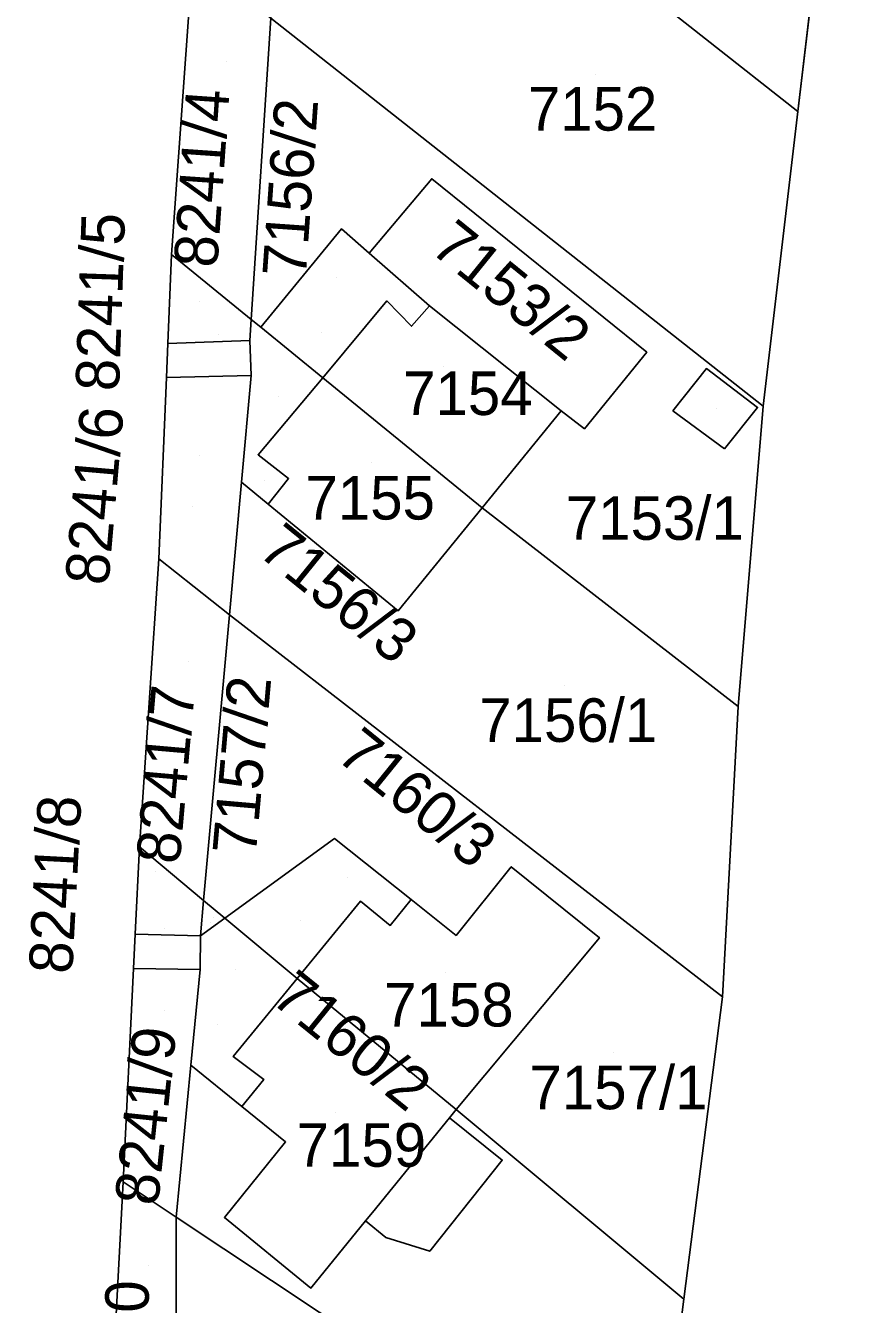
# Model space of a CAD drawing. Extents: x -266199 to -261993, y -1239047 to -1235108.
# Drawn here: x -263584.5 to -263546.8, y -1236403.4 to -1236344.7 of the extents above; entities that cross this region are included whole.
import ezdxf

# ---------------------------------------------------------------- set-up
doc = ezdxf.new("R2010")
doc.units = 0
for name, color, linetype in [('body_kn', 7, 'Continuous'), ('kladpar_druhypozemkov', 7, 'Continuous'), ('kladpar_hranice', 7, 'Continuous'), ('kladpar_parcelnecisla', 7, 'Continuous'), ('kladpar_plochy', 7, 'Continuous'), ('kladpar_sipky', 7, 'Continuous'), ('zappar_hrandruhpozemk', 7, 'Continuous')]:
    doc.layers.add(name, color=color, linetype=linetype)

msp = doc.modelspace()

# ---------------------------------------------------------------- linework, layer by layer
at = {"layer": 'body_kn'}
for p, q in [((-263548.98, -1236348.65), (-263548.98, -1236348.65)), ((-263565.8, -1236351.74), (-263565.8, -1236351.74)), ((-263569.95, -1236354.04), (-263569.95, -1236354.04)), ((-263577.75, -1236355.22), (-263577.75, -1236355.22)), ((-263577.75, -1236355.22), (-263577.75, -1236355.22)), ((-263568.67, -1236355.16), (-263568.67, -1236355.16)), ((-263568.67, -1236355.16), (-263568.67, -1236355.16)), ((-263567.86, -1236357.35), (-263567.86, -1236357.35)), ((-263565.91, -1236357.58), (-263565.91, -1236357.58)), ((-263565.91, -1236357.58), (-263565.91, -1236357.58)), ((-263574.1, -1236358.2), (-263574.1, -1236358.2)), ((-263574.1, -1236358.2), (-263574.1, -1236358.2)), ((-263573.66, -1236358.56), (-263573.66, -1236358.56)), ((-263573.66, -1236358.56), (-263573.66, -1236358.56)), ((-263566.73, -1236358.51), (-263566.73, -1236358.51)), ((-263574.16, -1236359.16), (-263574.16, -1236359.16)), ((-263574.16, -1236359.16), (-263574.16, -1236359.16)), ((-263577.92, -1236359.31), (-263577.92, -1236359.31)), ((-263577.92, -1236359.31), (-263577.92, -1236359.31)), ((-263555.92, -1236359.71), (-263555.92, -1236359.71)), ((-263577.99, -1236360.86), (-263577.99, -1236360.86)), ((-263574.1, -1236360.77), (-263574.1, -1236360.77)), ((-263574.1, -1236360.77), (-263574.1, -1236360.77)), ((-263570.81, -1236360.88), (-263570.81, -1236360.88)), ((-263570.81, -1236360.88), (-263570.81, -1236360.88)), ((-263553.18, -1236360.46), (-263553.18, -1236360.46)), ((-263559.86, -1236362.4), (-263559.86, -1236362.4)), ((-263554.73, -1236362.39), (-263554.73, -1236362.39)), ((-263554.73, -1236362.39), (-263554.73, -1236362.39)), ((-263550.83, -1236362.24), (-263550.83, -1236362.24)), ((-263550.58, -1236362.19), (-263550.58, -1236362.19)), ((-263558.79, -1236363.22), (-263558.79, -1236363.22)), ((-263573.78, -1236364.41), (-263573.78, -1236364.41)), ((-263552.35, -1236364.14), (-263552.35, -1236364.14)), ((-263572.38, -1236365.51), (-263572.38, -1236365.51)), ((-263574.54, -1236365.68), (-263574.54, -1236365.68)), ((-263573.31, -1236366.69), (-263573.31, -1236366.69)), ((-263573.31, -1236366.69), (-263573.31, -1236366.69)), ((-263563.49, -1236366.85), (-263563.49, -1236366.85)), ((-263563.49, -1236366.85), (-263563.49, -1236366.85)), ((-263578.34, -1236369.2), (-263578.34, -1236369.2)), ((-263578.34, -1236369.2), (-263578.34, -1236369.2)), ((-263575.1, -1236371.76), (-263575.1, -1236371.76)), ((-263575.1, -1236371.76), (-263575.1, -1236371.76)), ((-263567.34, -1236371.58), (-263567.34, -1236371.58)), ((-263551.73, -1236375.98), (-263551.73, -1236375.98)), ((-263570.27, -1236382.04), (-263570.27, -1236382.04)), ((-263579.23, -1236382.42), (-263579.23, -1236382.42)), ((-263579.23, -1236382.42), (-263579.23, -1236382.42)), ((-263562.15, -1236383.33), (-263562.15, -1236383.33)), ((-263576.28, -1236384.88), (-263576.28, -1236384.88)), ((-263576.28, -1236384.88), (-263576.28, -1236384.88)), ((-263569.08, -1236384.92), (-263569.08, -1236384.92)), ((-263566.75, -1236384.84), (-263566.75, -1236384.84)), ((-263566.75, -1236384.84), (-263566.75, -1236384.84)), ((-263575.31, -1236385.69), (-263575.31, -1236385.69)), ((-263575.31, -1236385.69), (-263575.31, -1236385.69)), ((-263567.71, -1236386.03), (-263567.71, -1236386.03)), ((-263579.43, -1236386.43), (-263579.43, -1236386.43)), ((-263579.43, -1236386.43), (-263579.43, -1236386.43)), ((-263576.43, -1236386.5), (-263576.43, -1236386.5)), ((-263576.43, -1236386.5), (-263576.43, -1236386.5)), ((-263564.68, -1236386.49), (-263564.68, -1236386.49)), ((-263558.1, -1236386.59), (-263558.1, -1236386.59)), ((-263579.5, -1236388.01), (-263579.5, -1236388.01)), ((-263579.5, -1236388.01), (-263579.5, -1236388.01)), ((-263576.44, -1236388.05), (-263576.44, -1236388.05)), ((-263576.44, -1236388.05), (-263576.44, -1236388.05)), ((-263571.99, -1236388.46), (-263571.99, -1236388.46)), ((-263571.99, -1236388.46), (-263571.99, -1236388.46)), ((-263552.45, -1236389.3), (-263552.45, -1236389.3)), ((-263574.93, -1236392.04), (-263574.93, -1236392.04)), ((-263576.87, -1236392.45), (-263576.87, -1236392.45)), ((-263576.87, -1236392.45), (-263576.87, -1236392.45)), ((-263573.52, -1236393.1), (-263573.52, -1236393.1)), ((-263574.52, -1236394.35), (-263574.52, -1236394.35)), ((-263574.52, -1236394.35), (-263574.52, -1236394.35)), ((-263564.99, -1236394.87), (-263564.99, -1236394.87)), ((-263564.68, -1236394.48), (-263564.68, -1236394.48)), ((-263564.68, -1236394.48), (-263564.68, -1236394.48)), ((-263572.52, -1236395.97), (-263572.52, -1236395.97)), ((-263562.56, -1236396.8), (-263562.56, -1236396.8)), ((-263562.56, -1236396.8), (-263562.56, -1236396.8)), ((-263579.98, -1236397.8), (-263579.98, -1236397.8)), ((-263579.98, -1236397.8), (-263579.98, -1236397.8)), ((-263577.54, -1236399.42), (-263577.54, -1236399.42)), ((-263577.54, -1236399.42), (-263577.54, -1236399.42)), ((-263575.33, -1236399.44), (-263575.33, -1236399.44)), ((-263568.84, -1236399.6), (-263568.84, -1236399.6)), ((-263568.84, -1236399.6), (-263568.84, -1236399.6)), ((-263568.52, -1236399.21), (-263568.52, -1236399.21)), ((-263567.91, -1236400.36), (-263567.91, -1236400.36)), ((-263565.89, -1236400.99), (-263565.89, -1236400.99)), ((-263571.35, -1236402.68), (-263571.35, -1236402.68)), ((-263554.22, -1236403.19), (-263554.22, -1236403.19))]:
    msp.add_line(p, q, dxfattribs=at)
at = {"layer": 'kladpar_druhypozemkov'}
for p, q in [((-263575.25, -1236346.35), (-263575.25, -1236346.35)), ((-263558.3, -1236346.93), (-263558.3, -1236346.93)), ((-263561.48, -1236356.31), (-263561.48, -1236356.31)), ((-263575.59, -1236358.87), (-263575.59, -1236358.87)), ((-263570.85, -1236358.81), (-263570.85, -1236358.81)), ((-263565.27, -1236360.34), (-263565.27, -1236360.34)), ((-263572.84, -1236361.74), (-263572.84, -1236361.74)), ((-263552.73, -1236362.29), (-263552.73, -1236362.29)), ((-263576.47, -1236364.47), (-263576.47, -1236364.47)), ((-263568.55, -1236364.79), (-263568.55, -1236364.79)), ((-263556.02, -1236366.09), (-263556.02, -1236366.09)), ((-263576.97, -1236373.93), (-263576.97, -1236373.93)), ((-263559.69, -1236375), (-263559.69, -1236375)), ((-263578.08, -1236386.15), (-263578.08, -1236386.15)), ((-263575.96, -1236385.91), (-263575.96, -1236385.91)), ((-263571.84, -1236385.8), (-263571.84, -1236385.8)), ((-263565.17, -1236388.19), (-263565.17, -1236388.19)), ((-263578.07, -1236389.93), (-263578.07, -1236389.93)), ((-263575.63, -1236390.58), (-263575.63, -1236390.58)), ((-263557.43, -1236391.87), (-263557.43, -1236391.87)), ((-263570.21, -1236394.63), (-263570.21, -1236394.63)), ((-263578.82, -1236401.63), (-263578.82, -1236401.63))]:
    msp.add_line(p, q, dxfattribs=at)
at = {"layer": 'kladpar_hranice'}
for p, q in [((-263574.1, -1236358.2), (-263573.19, -1236344.36)), ((-263574.1, -1236358.2), (-263574.16, -1236359.16)), ((-263574.16, -1236359.16), (-263577.92, -1236359.31)), ((-263576.43, -1236386.5), (-263576.28, -1236384.88)), ((-263576.28, -1236384.88), (-263575.31, -1236385.69)), ((-263575.31, -1236385.69), (-263576.43, -1236386.5)), ((-263576.43, -1236386.5), (-263575.31, -1236385.69)), ((-263574.52, -1236394.35), (-263576.87, -1236392.45)), ((-263576.87, -1236392.45), (-263574.52, -1236394.35))]:
    msp.add_line(p, q, dxfattribs=at)
for points in [[(-263546.75, -1236329.72), (-263548.98, -1236348.65), (-263561.71, -1236338.62), (-263553.95, -1236329.2), (-263561.47, -1236323.09), (-263567.3, -1236330.27), (-263569.63, -1236328.39), (-263571.81, -1236330.21), (-263572.22, -1236329.9)], [(-263560.35, -1236437.87), (-263559.38, -1236435.23), (-263557.16, -1236429.23), (-263555.6, -1236414), (-263554.22, -1236403.19), (-263552.45, -1236389.3), (-263551.73, -1236375.98), (-263550.58, -1236362.19), (-263548.98, -1236348.65), (-263546.75, -1236329.72)], [(-263561.71, -1236338.62), (-263548.98, -1236348.65), (-263550.58, -1236362.19), (-263573.19, -1236344.36), (-263572.74, -1236337.44), (-263571.57, -1236338.41), (-263565.6, -1236343.34), (-263561.71, -1236338.62)], [(-263576.78, -1236341.53), (-263577.75, -1236355.22), (-263577.92, -1236359.31), (-263577.99, -1236360.86), (-263578.34, -1236369.2), (-263579.23, -1236382.42), (-263579.43, -1236386.43), (-263579.5, -1236388.01), (-263579.98, -1236397.8), (-263580.72, -1236411.73), (-263580.84, -1236414.04), (-263581.19, -1236420.43), (-263582.05, -1236436.51), (-263582.71, -1236448.68), (-263583.2, -1236452.01), (-263583.15, -1236454.07), (-263582.93, -1236456.22), (-263582.52, -1236457.95), (-263581.51, -1236459.36), (-263594.37, -1236458.06)], [(-263577.75, -1236355.22), (-263576.78, -1236341.53), (-263573.19, -1236344.36), (-263574.1, -1236358.2), (-263577.75, -1236355.22)], [(-263573.19, -1236344.36), (-263550.58, -1236362.19), (-263551.73, -1236375.98), (-263563.49, -1236366.85), (-263559.86, -1236362.4), (-263558.79, -1236363.22), (-263555.92, -1236359.71), (-263565.8, -1236351.74), (-263568.67, -1236355.16)], [(-263565.91, -1236357.58), (-263568.67, -1236355.16), (-263565.8, -1236351.74), (-263555.92, -1236359.71), (-263558.79, -1236363.22), (-263559.86, -1236362.4), (-263565.91, -1236357.58)], [(-263568.67, -1236355.16), (-263569.95, -1236354.04), (-263573.66, -1236358.56), (-263574.1, -1236358.2)], [(-263573.66, -1236358.56), (-263569.95, -1236354.04), (-263568.67, -1236355.16)], [(-263577.92, -1236359.31), (-263577.75, -1236355.22), (-263574.1, -1236358.2)], [(-263568.67, -1236355.16), (-263565.91, -1236357.58), (-263566.73, -1236358.51), (-263567.86, -1236357.35), (-263570.81, -1236360.88), (-263573.66, -1236358.56)], [(-263570.81, -1236360.88), (-263567.86, -1236357.35), (-263566.73, -1236358.51), (-263565.91, -1236357.58), (-263559.86, -1236362.4), (-263563.49, -1236366.85), (-263570.81, -1236360.88)], [(-263574.16, -1236359.16), (-263574.1, -1236358.2), (-263573.66, -1236358.56)], [(-263573.66, -1236358.56), (-263570.81, -1236360.88), (-263573.78, -1236364.41), (-263572.38, -1236365.51), (-263573.31, -1236366.69)], [(-263573.31, -1236366.69), (-263574.54, -1236365.68), (-263574.1, -1236360.77), (-263577.99, -1236360.86), (-263577.92, -1236359.31), (-263574.16, -1236359.16)], [(-263578.34, -1236369.2), (-263577.99, -1236360.86), (-263574.1, -1236360.77), (-263574.54, -1236365.68), (-263575.1, -1236371.76), (-263578.34, -1236369.2)], [(-263573.31, -1236366.69), (-263572.38, -1236365.51), (-263573.78, -1236364.41), (-263570.81, -1236360.88), (-263563.49, -1236366.85), (-263567.34, -1236371.58), (-263573.31, -1236366.69)], [(-263563.49, -1236366.85), (-263551.73, -1236375.98), (-263552.45, -1236389.3), (-263575.1, -1236371.76), (-263574.54, -1236365.68), (-263573.31, -1236366.69), (-263567.34, -1236371.58), (-263563.49, -1236366.85)], [(-263579.23, -1236382.42), (-263578.34, -1236369.2), (-263575.1, -1236371.76), (-263576.28, -1236384.88), (-263579.23, -1236382.42)], [(-263575.31, -1236385.69), (-263576.28, -1236384.88), (-263575.1, -1236371.76)], [(-263575.1, -1236371.76), (-263552.45, -1236389.3), (-263554.22, -1236403.19), (-263564.68, -1236394.48), (-263558.1, -1236386.59), (-263562.15, -1236383.33), (-263564.68, -1236386.49), (-263566.75, -1236384.84)], [(-263566.75, -1236384.84), (-263570.27, -1236382.04), (-263575.31, -1236385.69)], [(-263575.31, -1236385.69), (-263570.27, -1236382.04), (-263566.75, -1236384.84)], [(-263579.43, -1236386.43), (-263579.23, -1236382.42), (-263576.28, -1236384.88), (-263576.43, -1236386.5), (-263579.43, -1236386.43)], [(-263571.99, -1236388.46), (-263569.08, -1236384.92), (-263567.71, -1236386.03), (-263566.75, -1236384.84), (-263564.68, -1236386.49), (-263562.15, -1236383.33), (-263558.1, -1236386.59), (-263564.68, -1236394.48), (-263571.99, -1236388.46)], [(-263566.75, -1236384.84), (-263567.71, -1236386.03), (-263569.08, -1236384.92), (-263571.99, -1236388.46), (-263575.31, -1236385.69)], [(-263575.31, -1236385.69), (-263571.99, -1236388.46), (-263574.93, -1236392.04), (-263573.52, -1236393.1), (-263574.52, -1236394.35)], [(-263579.5, -1236388.01), (-263579.43, -1236386.43), (-263576.43, -1236386.5)], [(-263579.98, -1236397.8), (-263579.5, -1236388.01), (-263576.44, -1236388.05), (-263576.87, -1236392.45), (-263577.54, -1236399.42), (-263579.98, -1236397.8)], [(-263576.87, -1236392.45), (-263576.44, -1236388.05), (-263579.5, -1236388.01)], [(-263564.68, -1236394.48), (-263564.99, -1236394.87), (-263562.56, -1236396.8), (-263565.89, -1236400.99), (-263567.91, -1236400.36), (-263568.84, -1236399.6), (-263571.35, -1236402.68), (-263575.33, -1236399.44), (-263572.52, -1236395.97), (-263574.52, -1236394.35), (-263573.52, -1236393.1), (-263574.93, -1236392.04), (-263571.99, -1236388.46), (-263564.68, -1236394.48)], [(-263562.56, -1236396.8), (-263564.99, -1236394.87), (-263564.68, -1236394.48), (-263554.22, -1236403.19), (-263555.6, -1236414), (-263577.54, -1236399.42), (-263576.87, -1236392.45)], [(-263574.52, -1236394.35), (-263572.52, -1236395.97), (-263575.33, -1236399.44), (-263571.35, -1236402.68), (-263568.84, -1236399.6), (-263567.91, -1236400.36), (-263565.89, -1236400.99), (-263562.56, -1236396.8)], [(-263580.72, -1236411.73), (-263579.98, -1236397.8), (-263577.54, -1236399.42), (-263577.53, -1236413.69), (-263580.72, -1236411.73)], [(-263577.54, -1236399.42), (-263555.6, -1236414), (-263557.16, -1236429.23), (-263565.8, -1236422.21), (-263565.67, -1236422.06), (-263561.93, -1236417.54), (-263567.86, -1236412.57)], [(-263577.09, -1236413.96), (-263577.53, -1236413.69), (-263577.54, -1236399.42)]]:
    msp.add_lwpolyline(points, dxfattribs=at)
at = {"layer": 'kladpar_plochy'}
for p, q in [((-263548.98, -1236348.65), (-263546.75, -1236329.72)), ((-263550.58, -1236362.19), (-263548.98, -1236348.65)), ((-263551.73, -1236375.98), (-263550.58, -1236362.19)), ((-263552.45, -1236389.3), (-263551.73, -1236375.98)), ((-263554.22, -1236403.19), (-263552.45, -1236389.3)), ((-263555.6, -1236414), (-263554.22, -1236403.19))]:
    msp.add_line(p, q, dxfattribs=at)
for points in [[(-263546.75, -1236329.72), (-263548.98, -1236348.65), (-263561.71, -1236338.62), (-263553.95, -1236329.2), (-263561.47, -1236323.09), (-263567.3, -1236330.27), (-263569.63, -1236328.39), (-263571.81, -1236330.21), (-263572.22, -1236329.9), (-263571.75, -1236325.56), (-263570.11, -1236310.65)], [(-263561.71, -1236338.62), (-263548.98, -1236348.65), (-263550.58, -1236362.19), (-263573.19, -1236344.36), (-263572.74, -1236337.44), (-263571.57, -1236338.41), (-263565.6, -1236343.34)], [(-263577.75, -1236355.22), (-263576.78, -1236341.53), (-263573.19, -1236344.36), (-263574.1, -1236358.2)], [(-263573.19, -1236344.36), (-263550.58, -1236362.19), (-263551.73, -1236375.98), (-263563.49, -1236366.85), (-263559.86, -1236362.4), (-263558.79, -1236363.22), (-263555.92, -1236359.71), (-263565.8, -1236351.74), (-263568.67, -1236355.16), (-263569.95, -1236354.04), (-263573.66, -1236358.56), (-263574.1, -1236358.2)], [(-263565.91, -1236357.58), (-263568.67, -1236355.16), (-263565.8, -1236351.74), (-263555.92, -1236359.71), (-263558.79, -1236363.22), (-263559.86, -1236362.4)], [(-263573.66, -1236358.56), (-263569.95, -1236354.04), (-263568.67, -1236355.16), (-263565.91, -1236357.58), (-263566.73, -1236358.51), (-263567.86, -1236357.35), (-263570.81, -1236360.88)], [(-263577.92, -1236359.31), (-263577.75, -1236355.22), (-263574.1, -1236358.2), (-263574.16, -1236359.16)], [(-263570.81, -1236360.88), (-263567.86, -1236357.35), (-263566.73, -1236358.51), (-263565.91, -1236357.58), (-263559.86, -1236362.4), (-263563.49, -1236366.85)], [(-263573.31, -1236366.69), (-263574.54, -1236365.68), (-263574.1, -1236360.77), (-263577.99, -1236360.86), (-263577.92, -1236359.31), (-263574.16, -1236359.16), (-263574.1, -1236358.2), (-263573.66, -1236358.56), (-263570.81, -1236360.88), (-263573.78, -1236364.41), (-263572.38, -1236365.51)], [(-263578.34, -1236369.2), (-263577.99, -1236360.86), (-263574.1, -1236360.77), (-263574.54, -1236365.68), (-263575.1, -1236371.76)], [(-263573.31, -1236366.69), (-263572.38, -1236365.51), (-263573.78, -1236364.41), (-263570.81, -1236360.88), (-263563.49, -1236366.85), (-263567.34, -1236371.58)], [(-263563.49, -1236366.85), (-263551.73, -1236375.98), (-263552.45, -1236389.3), (-263575.1, -1236371.76), (-263574.54, -1236365.68), (-263573.31, -1236366.69), (-263567.34, -1236371.58)], [(-263579.23, -1236382.42), (-263578.34, -1236369.2), (-263575.1, -1236371.76), (-263576.28, -1236384.88)], [(-263575.1, -1236371.76), (-263552.45, -1236389.3), (-263554.22, -1236403.19), (-263564.68, -1236394.48), (-263558.1, -1236386.59), (-263562.15, -1236383.33), (-263564.68, -1236386.49), (-263566.75, -1236384.84), (-263570.27, -1236382.04), (-263575.31, -1236385.69), (-263576.28, -1236384.88)], [(-263575.31, -1236385.69), (-263570.27, -1236382.04), (-263566.75, -1236384.84), (-263567.71, -1236386.03), (-263569.08, -1236384.92), (-263571.99, -1236388.46)], [(-263579.43, -1236386.43), (-263579.23, -1236382.42), (-263576.28, -1236384.88), (-263576.43, -1236386.5)], [(-263571.99, -1236388.46), (-263569.08, -1236384.92), (-263567.71, -1236386.03), (-263566.75, -1236384.84), (-263564.68, -1236386.49), (-263562.15, -1236383.33), (-263558.1, -1236386.59), (-263564.68, -1236394.48)], [(-263576.28, -1236384.88), (-263575.31, -1236385.69), (-263576.43, -1236386.5)], [(-263579.5, -1236388.01), (-263579.43, -1236386.43), (-263576.43, -1236386.5), (-263575.31, -1236385.69), (-263571.99, -1236388.46), (-263574.93, -1236392.04), (-263573.52, -1236393.1), (-263574.52, -1236394.35), (-263576.87, -1236392.45), (-263576.44, -1236388.05)], [(-263579.98, -1236397.8), (-263579.5, -1236388.01), (-263576.44, -1236388.05), (-263576.87, -1236392.45), (-263577.54, -1236399.42)], [(-263564.68, -1236394.48), (-263564.99, -1236394.87), (-263562.56, -1236396.8), (-263565.89, -1236400.99), (-263567.91, -1236400.36), (-263568.84, -1236399.6), (-263571.35, -1236402.68), (-263575.33, -1236399.44), (-263572.52, -1236395.97), (-263574.52, -1236394.35), (-263573.52, -1236393.1), (-263574.93, -1236392.04), (-263571.99, -1236388.46)], [(-263562.56, -1236396.8), (-263564.99, -1236394.87), (-263564.68, -1236394.48), (-263554.22, -1236403.19), (-263555.6, -1236414), (-263577.54, -1236399.42), (-263576.87, -1236392.45), (-263574.52, -1236394.35), (-263572.52, -1236395.97), (-263575.33, -1236399.44), (-263571.35, -1236402.68), (-263568.84, -1236399.6), (-263567.91, -1236400.36), (-263565.89, -1236400.99)], [(-263580.72, -1236411.73), (-263579.98, -1236397.8), (-263577.54, -1236399.42), (-263577.53, -1236413.69)], [(-263577.54, -1236399.42), (-263555.6, -1236414), (-263557.16, -1236429.23), (-263565.8, -1236422.21), (-263565.67, -1236422.06), (-263561.93, -1236417.54), (-263567.86, -1236412.57), (-263570.62, -1236410.26), (-263577.09, -1236413.96), (-263577.53, -1236413.69)]]:
    msp.add_lwpolyline(points, close=True, dxfattribs=at)
msp.add_lwpolyline([(-263576.78, -1236341.53), (-263577.75, -1236355.22), (-263577.92, -1236359.31), (-263577.99, -1236360.86), (-263578.34, -1236369.2), (-263579.23, -1236382.42), (-263579.43, -1236386.43), (-263579.5, -1236388.01), (-263579.98, -1236397.8), (-263580.72, -1236411.73), (-263580.84, -1236414.04), (-263581.19, -1236420.43), (-263582.05, -1236436.51), (-263582.71, -1236448.68), (-263583.2, -1236452.01), (-263583.15, -1236454.07), (-263582.93, -1236456.22), (-263582.52, -1236457.95), (-263581.51, -1236459.36), (-263594.37, -1236458.06)], dxfattribs=at)
at = {"layer": 'kladpar_sipky'}
for p, q in [((-263570.16, -1236356.28), (-263570.16, -1236356.28)), ((-263576.45, -1236357.39), (-263576.45, -1236357.39)), ((-263573.48, -1236365.6), (-263573.48, -1236365.6)), ((-263576.79, -1236366.78), (-263576.79, -1236366.78)), ((-263578.49, -1236383.57), (-263578.49, -1236383.57)), ((-263569.66, -1236383.82), (-263569.66, -1236383.82)), ((-263575.83, -1236385.65), (-263575.83, -1236385.65)), ((-263574.81, -1236388.06), (-263574.81, -1236388.06))]:
    msp.add_line(p, q, dxfattribs=at)
at = {"layer": 'zappar_hrandruhpozemk'}
for p, q in [((-263574.1, -1236360.77), (-263574.16, -1236359.16)), ((-263552.35, -1236364.14), (-263554.73, -1236362.39)), ((-263576.44, -1236388.05), (-263576.43, -1236386.5)), ((-263568.52, -1236399.21), (-263564.99, -1236394.87)), ((-263568.84, -1236399.6), (-263568.52, -1236399.21))]:
    msp.add_line(p, q, dxfattribs=at)
msp.add_lwpolyline([(-263554.73, -1236362.39), (-263553.18, -1236360.46), (-263550.83, -1236362.24), (-263552.35, -1236364.14)], dxfattribs=at)

# ---------------------------------------------------------------- texts
at = {"layer": 'kladpar_parcelnecisla'}
for s, rotation, p in [('8241/4', 86, (-263575.66, -1236355.857)), ('7156/2', 86, (-263571.589, -1236356.294)), ('8241/5', 88, (-263580.172, -1236361.516)), ('7153/2', 321, (-263565.943, -1236355.049)), ('8241/6', 85, (-263580.661, -1236370.448)), ('7156/3', 321, (-263573.856, -1236368.973)), ('7157/2', 85, (-263573.885, -1236382.828)), ('8241/7', 85, (-263577.387, -1236383.251)), ('7160/3', 321, (-263570.258, -1236378.358)), ('8241/8', 87, (-263582.321, -1236388.278)), ('7160/2', 321, (-263573.265, -1236389.508)), ('8241/9', 84, (-263578.382, -1236398.938)), ('8241/10', 90, (-263578.8, -1236411.992))]:
    msp.add_text(s, height=2, rotation=rotation, dxfattribs=at).set_placement(p)
for s, p in [('7152', (-263561.385, -1236349.53)), ('7154', (-263567.118, -1236362.59)), ('7155', (-263571.604, -1236367.39)), ('7153/1', (-263559.641, -1236368.32)), ('7156/1', (-263563.619, -1236377.6)), ('7158', (-263567.992, -1236390.67)), ('7157/1', (-263561.312, -1236394.47)), ('7159', (-263572.008, -1236397.11))]:
    msp.add_text(s, height=2, dxfattribs=at).set_placement(p)

doc.saveas('drawing.dxf')
